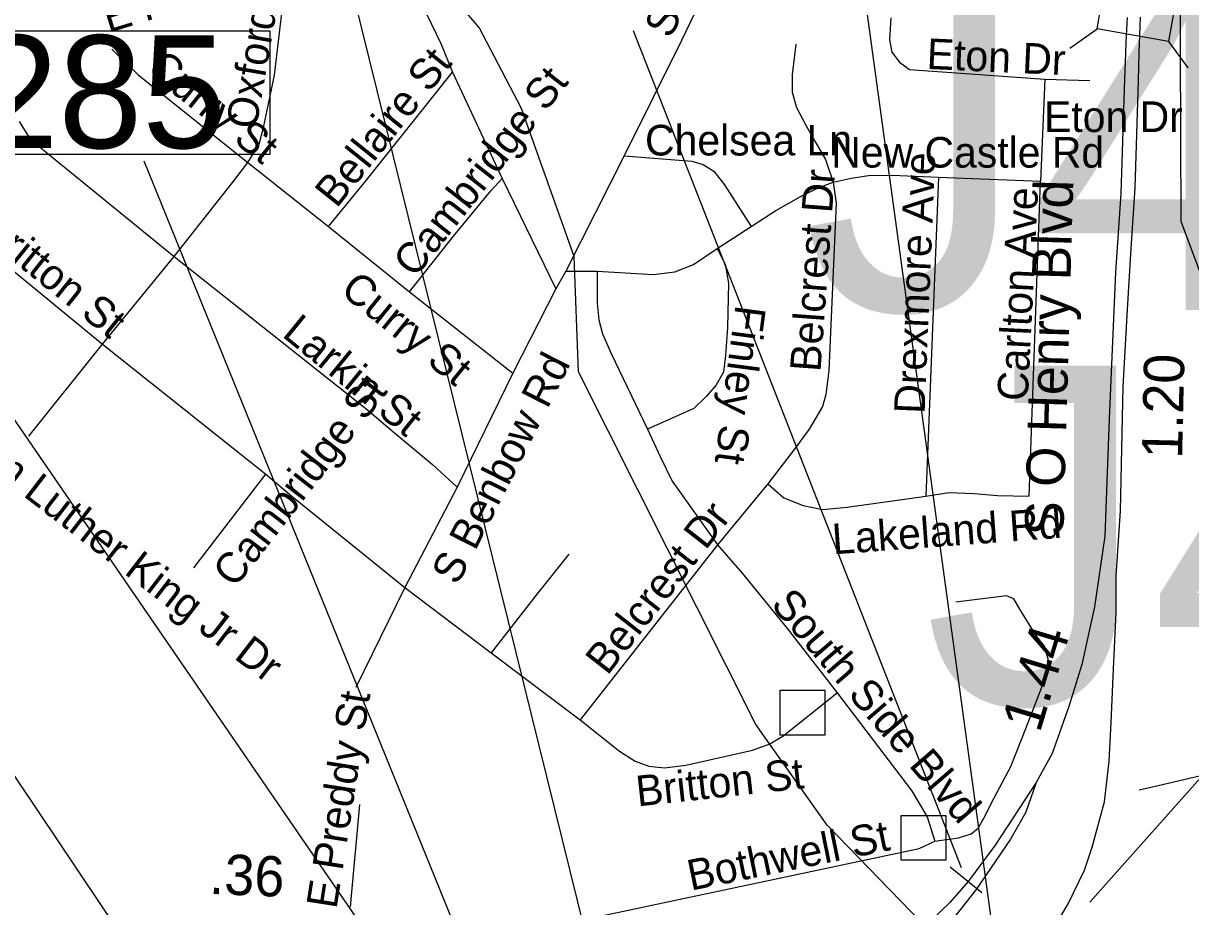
# Model space of a CAD drawing. Extents: x 1662474 to 1856135, y 779280 to 917889.
# Drawn here: x 1769521 to 1773144, y 836899 to 839642 of the extents above; entities that cross this region are included whole.
import ezdxf

# ---------------------------------------------------------------- set-up
doc = ezdxf.new("R2010")
doc.units = 0
for name, color, linetype in [('Exist Hydrographic Misc Water Feature', 7, 'Continuous'), ('Exist Road Non-System Structure Non-Sys NCDOT Attributed CELL', 7, 'Continuous'), ('Exist Road Non-System Structure Non-Sys Other Attributed CELL', 7, 'Continuous'), ('Exist Road Non-System Structure Non-Sys Other Number Label', 7, 'Continuous'), ('Exist Road Non-System Type 51', 7, 'Continuous'), ('Exist Road Non-System Type 51 Label', 7, 'Continuous'), ('Exist Road Primary Interstate Mileage Hundredths English Label', 7, 'Continuous'), ('Exist Road Primary Interstate Ramp 1 Lane Attributed', 7, 'Continuous'), ('Exist Road Primary Interstate Structure Culvert Number Label', 7, 'Continuous'), ('Exist Road Primary Interstate Structure Ovrhead Sign CELL', 7, 'Continuous'), ('Exist Road Primary Interstate Structure Standard Bridge Number Label', 7, 'Continuous'), ('Exist Road Primary US Divided Attributed', 7, 'Continuous'), ('Exist Road Primary US Label', 7, 'Continuous'), ('Exist Road Primary US Mileage Hundredths English Label', 7, 'Continuous'), ('Exist Road Primary US Structure Ovrhead Sign CELL', 7, 'Continuous'), ('Exist Road Primary US Structure Standard Bridge Number Label', 7, 'Continuous'), ('Exist Road Secondary Structure Standard Bridge Number Label', 7, 'Continuous')]:
    doc.layers.add(name, color=color, linetype=linetype)

msp = doc.modelspace()

# ---------------------------------------------------------------- linework, layer by layer
at = {"layer": 'Exist Hydrographic Misc Water Feature'}
for points in [[(1774623.6, 836236.3), (1774618.1, 836272), (1774535.1, 836349.2), (1774339.5, 836605.7), (1774110.2, 837303.1), (1773747.1, 837763.5), (1773319.1, 838477.9), (1773115.1, 839026.9), (1773109.2, 840369.5), (1773027.1, 840489.4), (1772827, 840539.4), (1772539.1, 840893.2), (1772094.1, 841578.4), (1771795, 841755.2), (1771573.1, 842009.2), (1771458.1, 842293.8), (1771367, 842377.7), (1770976, 842464.5)], [(1772826.2, 836262.6), (1772495, 836617.2), (1772438, 836716.9), (1772016, 837152.2), (1771794.2, 837465.3), (1771244, 838559.7), (1771230.1, 838917.6), (1771067, 839377.2), (1770936, 839629.4), (1770878, 839696.2), (1770478.9, 839815.9), (1770380.1, 839877.1), (1770380.1, 839959.1), (1770413.9, 840027.3), (1770399, 840126.1), (1770307.9, 840328.2), (1769787.9, 840929.6), (1769549, 841259.5)]]:
    msp.add_lwpolyline(points, dxfattribs=at)
at = {"layer": 'Exist Road Non-System Structure Non-Sys NCDOT Attributed CELL'}
for p, q in [((1772769.5, 839565.2), (1772853.6, 839624.4)), ((1773075.6, 839585.8), (1773135.2, 839503.5))]:
    msp.add_line(p, q, dxfattribs=at)
msp.add_lwpolyline([(1772871.6, 839728.1), (1773093.7, 839689.5), (1773075.6, 839585.8), (1772853.6, 839624.4)], close=True, dxfattribs=at)
at = {"layer": 'Exist Road Non-System Structure Non-Sys Other Attributed CELL'}
for points in [[(1771870, 837571.2), (1772009, 837571.2), (1772009, 837432.1), (1771870, 837432.1)], [(1772245.5, 837182.4), (1772384.5, 837182.4), (1772384.5, 837043.3), (1772245.5, 837043.3)]]:
    msp.add_lwpolyline(points, close=True, dxfattribs=at)
at = {"layer": 'Exist Road Non-System Type 51'}
for p, q in [((1771563.4, 839588.9), (1771386, 839230.4)), ((1770852.6, 839490.2), (1771007, 839159.9)), ((1772691.5, 839469), (1772677.9, 839151.7)), ((1772691.5, 839469), (1772830.9, 839464.4)), ((1770217.5, 839209.9), (1770467.9, 839011.2)), ((1771386, 839230.4), (1771204.6, 838872.9)), ((1771007, 839159.9), (1771173.4, 838817.4)), ((1772361.1, 839163.8), (1772321.6, 838174)), ((1772361.1, 839163.8), (1772677.9, 839151.7)), ((1770467.9, 839011.2), (1770718.9, 838807.9)), ((1771674.1, 838943), (1771779.9, 839011)), ((1769765.9, 838645.4), (1769988.4, 838918.4)), ((1771204.6, 838872.9), (1771173.4, 838817.4)), ((1771204.6, 838872.9), (1771302.2, 838872.9)), ((1771173.4, 838817.4), (1771039.6, 838555.9)), ((1770718.9, 838807.9), (1771039.6, 838555.9)), ((1769537.8, 838359.9), (1769765.9, 838645.4)), ((1769765.9, 838645.4), (1770272.9, 838241.8)), ((1771039.6, 838555.9), (1770867.4, 838201.4)), ((1770050.1, 837951.8), (1770272.9, 838241.8)), ((1770867.4, 838201.4), (1770704.9, 837889.8)), ((1771831.9, 838212.1), (1771675.8, 838022.6)), ((1771675.8, 838022.6), (1771249.2, 837479.9)), ((1770704.9, 837889.8), (1770553.1, 837579.5)), ((1770704.9, 837889.8), (1770973.1, 837687.9)), ((1770973.1, 837687.9), (1771249.2, 837479.9)), ((1770564.5, 837216.9), (1770535.6, 836898.4))]:
    msp.add_line(p, q, dxfattribs=at)
for points in [[(1771734.2, 839950.6), (1771703.1, 839880), (1771563.4, 839588.9)], [(1770217.5, 839209.9), (1770252.6, 839266.9), (1770267.6, 839322.6), (1770299.9, 839481.1), (1770327.2, 839708.4)], [(1770772.6, 839669.2), (1770816.1, 839579.5), (1770852.6, 839490.2)], [(1772213.5, 839659.2), (1772209.4, 839590.5), (1772216.1, 839552.8), (1772240.6, 839521.5), (1772271.9, 839498.4), (1772691.5, 839469)], [(1771918.2, 839576.9), (1771907, 839482.9), (1771907, 839428.4), (1771920.9, 839380.6), (1771950.9, 839323.9), (1771980.5, 839270.9), (1772010.4, 839219.4), (1772034.9, 839148.9)], [(1769794.9, 839561.4), (1769877.1, 839481.9), (1770217.5, 839209.9)], [(1770467.9, 839011.2), (1770580.2, 839149.1), (1770852.6, 839490.2)], [(1769507.4, 839337), (1769542.1, 839282.7), (1769988.4, 838918.4)], [(1769988.4, 838918.4), (1770171.4, 839148.9), (1770217.5, 839209.9)], [(1771386, 839230.4), (1771596, 839214.2), (1771631.1, 839203.2), (1771663.6, 839182.7), (1771697.5, 839140.9), (1771779.9, 839011)], [(1770718.9, 838807.9), (1770855.6, 838981.1), (1770971.9, 839121.8), (1771007, 839159.9)], [(1771779.9, 839011), (1771856.1, 839061.2), (1771937.1, 839105.8), (1771987.4, 839131.5), (1772034.9, 839148.9)], [(1772034.9, 839148.9), (1772044.2, 839084), (1772021.1, 838563.8), (1772011.4, 838489), (1772001.2, 838452), (1771960.2, 838381.4), (1771917, 838323.1), (1771831.9, 838212.1)], [(1772034.9, 839148.9), (1772090.1, 839161.2), (1772144.5, 839169.5), (1772217.2, 839170.9), (1772361.1, 839163.8)], [(1772321.6, 838174), (1772393.6, 838185), (1772472.1, 838182.2), (1772545, 838175.6), (1772642.6, 838174), (1772677.9, 839151.7)], [(1769301.5, 839058.8), (1769315.1, 839016.2), (1769765.9, 838645.4)], [(1771302.2, 838872.9), (1771476.9, 838861.9), (1771542.9, 838869.9), (1771600.4, 838893.2), (1771674.1, 838943)], [(1771674.1, 838943), (1771698.9, 838894.5), (1771709.6, 838834.7), (1771706.1, 838697.7), (1771700.4, 838610.5), (1771693.6, 838559.1), (1771670.5, 838517.9), (1771640.6, 838482.9), (1771601.5, 838445.9), (1771457.9, 838381.4)], [(1769988.4, 838918.4), (1770588.6, 838442.2), (1770672.4, 838370.6), (1770790.2, 838271.9), (1770867.4, 838201.4)], [(1771302.2, 838872.9), (1771302.2, 838772.7), (1771307.5, 838721.2), (1771318.2, 838677.9), (1771345.6, 838617.1), (1771457.9, 838381.4)], [(1771457.9, 838381.4), (1771497, 838297.4), (1771535.1, 838220.2), (1771609.6, 838116.2), (1771675.8, 838022.6)], [(1770272.9, 838241.8), (1770354.2, 838174.2), (1770704.9, 837889.8)], [(1771831.9, 838212.1), (1771881.8, 838168.8), (1771941.4, 838144.6), (1772000.9, 838132), (1772078.1, 838140.2), (1772321.6, 838174)], [(1771675.8, 838022.6), (1771751.6, 837934.4), (1771892.6, 837762.2), (1772046.9, 837563.5)], [(1771214.1, 837994), (1771111.1, 837865.1), (1770973.1, 837687.9)], [(1772350.2, 837102.7), (1772423.5, 837112.6), (1772462.6, 837126), (1772484.4, 837143.6), (1772502, 837173.8), (1772534.2, 837237), (1772586, 837334.7), (1772632.9, 837452.2), (1772682.6, 837580.4), (1772697.5, 837635.4), (1772702.2, 837667.5), (1772690.1, 837708.4), (1772665.8, 837739.7), (1772614.4, 837823.4), (1772595.1, 837854.9), (1772572.4, 837864.1), (1772415.1, 837845.2)], [(1771249.2, 837479.9), (1771371.4, 837381.9), (1771419.9, 837350.9), (1771461.9, 837336), (1771510.6, 837330.8), (1771577.1, 837338.4), (1771784.1, 837384.9), (1771835.6, 837403.7), (1771877.9, 837428.4), (1772046.9, 837563.5)], [(1772046.9, 837563.5), (1772277.1, 837260.1), (1772325.9, 837178.8), (1772350.2, 837102.7)], [(1772984.5, 837261.9), (1773043.4, 837275.1), (1773185.4, 837308.9)], [(1771315.6, 836871.2), (1772301.1, 837080.1), (1772350.2, 837102.7)]]:
    msp.add_lwpolyline(points, dxfattribs=at)
at = {"layer": 'Exist Road Primary Interstate Ramp 1 Lane Attributed'}
msp.add_lwpolyline([(1772664.5, 837284.7), (1772632.4, 837192.7), (1772585.4, 837109.3), (1772478.5, 836953.1), (1772416.4, 836873.9), (1772326.6, 836780.8), (1772251.8, 836712.3), (1772181.2, 836654.6), (1772080.7, 836588.2), (1771982.3, 836528.3), (1771883.9, 836472.7), (1771774.9, 836413.8)], dxfattribs=at)
at = {"layer": 'Exist Road Primary Interstate Structure Culvert Number Label'}
msp.add_line((1770481.7, 835838.1), (1768437.9, 838869.6), dxfattribs=at)
at = {"layer": 'Exist Road Primary Interstate Structure Ovrhead Sign CELL'}
msp.add_line((1771454.8, 836053.5), (1770422.4, 840226.4), dxfattribs=at)
at = {"layer": 'Exist Road Primary Interstate Structure Standard Bridge Number Label'}
for p, q in [((1772543.8, 836724.4), (1772042.4, 840388.4)), ((1772831.6, 836913.4), (1774655.3, 838966.1))]:
    msp.add_line(p, q, dxfattribs=at)
at = {"layer": 'Exist Road Primary US Divided Attributed'}
for points in [[(1772946.8, 839660.3), (1772943.4, 839585), (1772942.3, 839548.3), (1772939.2, 839468.9), (1772927.4, 839113.6), (1772910.9, 838869.5), (1772891.2, 838415.4), (1772878, 838049.2), (1772845.3, 837830.5), (1772805.9, 837650.9), (1772766.5, 837520.7), (1772714, 837375.1), (1772664.5, 837284.7)], [(1772679.5, 836765.8), (1772763.9, 836908.7), (1772814.6, 837012.4), (1772838.2, 837084), (1772876.5, 837225), (1772882.7, 837278.7), (1772891.3, 837350.3), (1772897.9, 837470.9), (1772904.5, 837637.6), (1772913.3, 837813), (1772913.3, 837927), (1772926.3, 838128.2), (1772935, 838514.3), (1772948.2, 838753.3), (1772959.9, 838942.4), (1772971.5, 839131.3), (1772982.5, 839463.9), (1772984.8, 839550.7), (1772988.2, 839661.1)], [(1772664.5, 837284.7), (1772537.4, 837090), (1772453, 836978), (1772396.1, 836912.8), (1772337.3, 836855.7), (1772217.6, 836748.7), (1772122.9, 836680.8), (1772040.1, 836624.6), (1771977.7, 836586.6), (1771920.3, 836556.1), (1771848, 836520.8), (1771734.8, 836471.7), (1771254.9, 836283.1), (1771184.5, 836254.3), (1771092.7, 836211.2)]]:
    msp.add_lwpolyline(points, dxfattribs=at)
at = {"layer": 'Exist Road Primary US Structure Ovrhead Sign CELL'}
msp.add_line((1772398.1, 837023.3), (1772496, 836943.3), dxfattribs=at)
at = {"layer": 'Exist Road Primary US Structure Standard Bridge Number Label'}
for p, q in [((1771085.2, 836092.7), (1768802.4, 839416.4)), ((1771096.7, 836255.9), (1769895.9, 839213.9))]:
    msp.add_line(p, q, dxfattribs=at)
msp.add_lwpolyline([(1769356.7, 839619), (1770285.6, 839619), (1770285.6, 839234.9), (1769356.7, 839234.9)], close=True, dxfattribs=at)
at = {"layer": 'Exist Road Secondary Structure Standard Bridge Number Label'}
msp.add_line((1772433.1, 837020.4), (1771414.7, 839618.9), dxfattribs=at)

# ---------------------------------------------------------------- texts
at = {"layer": 'Exist Road Non-System Structure Non-Sys Other Number Label'}
for s, p in [('J417', (1771939.5, 838751.7)), ('J416', (1772315, 837529.5))]:
    msp.add_text(s, height=1049.86, dxfattribs=at).set_placement(p)
at = {"layer": 'Exist Road Non-System Type 51 Label'}
for s, rotation, p in [('S Benbow Rd', 63.9843, (1771529.6, 839591.2)), ('E Florida St', 17.1718, (1769784.8, 839611.8)), ('Oxford St', 80.1944, (1770243, 839310)), ('Eton Dr', 357.4056, (1772323.4, 839500.4)), ('Curry St', 321.3635, (1769899.3, 839492.2)), ('Bellaire St', 51.303, (1770492.8, 839065.2)), ('Cambridge St', 51.8599, (1770736.4, 838848.4)), ('Drexmore Ave', 87.6339, (1772318.2, 838428.2)), ('Belcrest Dr', 85.8177, (1771994.9, 838558)), ('Carlton Ave', 87.1884, (1772638.3, 838467.7)), ('Britton St', 321.2236, (1769381.9, 838987.4)), ('Curry St', 320.9645, (1770500.7, 838805.6)), ('Larkin St', 320.8096, (1770320.4, 838671.9)), ('Finley St', 262.4567, (1771731.8, 838769.9)), ('S Benbow Rd', 63.0184, (1770868.4, 837894.4)), ('Cambridge St', 52.1421, (1770176.9, 837885.8)), ('Martin Luther King Jr Dr', 322.3899, (1769209.4, 838413.4)), ('Belcrest Dr', 51.932, (1771333.4, 837614.5)), ('Lakeland Rd', 4.1596, (1772034.6, 837993.1)), ('South Side Blvd', 310.7684, (1771837.7, 837835.2)), ('E Preddy St', 81.0519, (1770492.5, 836890.1)), ('Britton St', 6.2465, (1771427.5, 837210.4)), ('Bothwell St', 11.5174, (1771592.5, 836948.7))]:
    msp.add_text(s, height=95, rotation=rotation, dxfattribs=at).set_placement(p)
for s, p in [('Eton Dr', (1772689, 839304.5)), ('Chelsea Ln', (1771450.4, 839231.6)), ('New Castle Rd', (1772028.5, 839193.9))]:
    msp.add_text(s, height=95, dxfattribs=at).set_placement(p)
at = {"layer": 'Exist Road Primary Interstate Mileage Hundredths English Label'}
msp.add_text('.36', height=125, rotation=357.5875, dxfattribs=at).set_placement((1770096.3, 836939.4))
at = {"layer": 'Exist Road Primary US Label'}
msp.add_text('S O Henry Blvd', height=120, rotation=88.3727, dxfattribs=at).set_placement((1772748.6, 838049.6))
at = {"layer": 'Exist Road Primary US Mileage Hundredths English Label'}
for s, rotation, p in [('1.20', 88.6981, (1773117.5, 838289.3)), ('1.44', 73.1608, (1772675.6, 837436.1))]:
    msp.add_text(s, height=125, rotation=rotation, dxfattribs=at).set_placement(p)
at = {"layer": 'Exist Road Primary US Structure Standard Bridge Number Label'}
msp.add_text('285', height=350, dxfattribs=at).set_placement((1769369.2, 839254.6))

doc.saveas('drawing.dxf')
